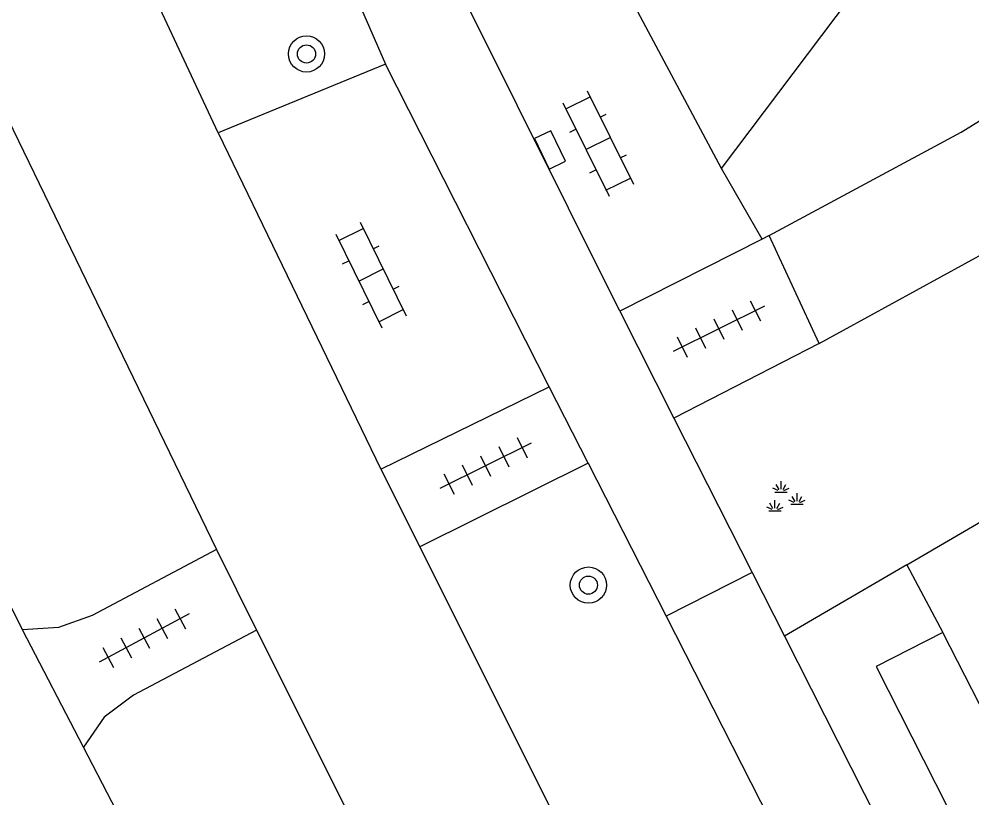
# Model space of a CAD drawing. Extents: x 134297 to 137000, y 403500 to 406000.
# Drawn here: x 135929.75 to 135950.77, y 405117.09 to 405134.28 of the extents above; entities that cross this region are included whole.
import ezdxf

# ---------------------------------------------------------------- set-up
doc = ezdxf.new("R2010")
doc.units = 0
for name, color, linetype in [('gg-knt-verharding', 7, 'Continuous'), ('gg-kntw-bovenkant insteek waterloop', 7, 'Continuous'), ('gt-grn-groengrens', 7, 'Continuous'), ('gt-grn-weggrens', 7, 'Continuous'), ('gt-symb-boom', 7, 'Continuous'), ('gt-symb-groenvak', 7, 'Continuous'), ('gt-symb-klinker verharding', 7, 'Continuous'), ('gt-symb-kolk', 7, 'Continuous'), ('gt-symb-tegel verharding', 7, 'Continuous')]:
    doc.layers.add(name, color=color, linetype=linetype)

# ---------------------------------------------------------------- blocks, each defined once
blk = doc.blocks.new('gt0-BOOM')
at = {"layer": 'gt-symb-boom'}
for radius in [0.4, 0.2]:
    blk.add_circle((0, 0), radius, dxfattribs=at)
blk = doc.blocks.new('gt0-KL1')
at = {"layer": 'gt-symb-klinker verharding'}
for p, q in [((-0.5, 0.3), (-0.5, 0.45)), ((0.5, 0.3), (0.5, 0.45)), ((-1.15, 0.3), (1.15, 0.3)), ((-1, -0.3), (-1, 0.3)), ((0, -0.3), (0, 0.3)), ((1, -0.3), (1, 0.3)), ((-1.15, -0.3), (1.15, -0.3)), ((-0.5, -0.45), (-0.5, -0.3)), ((0.5, -0.45), (0.5, -0.3))]:
    blk.add_line(p, q, dxfattribs=at)
blk = doc.blocks.new('gt0-TEG1')
at = {"layer": 'gt-symb-tegel verharding'}
for p, q in [((-0.9, -0.25), (-0.9, 0.25)), ((-0.45, -0.25), (-0.45, 0.25)), ((0, -0.25), (0, 0.25)), ((0.45, -0.25), (0.45, 0.25)), ((0.9, -0.25), (0.9, 0.25)), ((-1.125, 0), (1.125, 0))]:
    blk.add_line(p, q, dxfattribs=at)
blk = doc.blocks.new('gt0-GRVAK')
at = {"layer": 'gt-symb-groenvak'}
for p, q in [((-0.11, 0.189), (-0.228, 0.24)), ((-0.091, 0.211), (-0.156, 0.322)), ((-0.047, 0.214), (-0.047, 0.393)), ((-0.004, 0.211), (0.061, 0.322)), ((0.015, 0.189), (0.133, 0.24)), ((-0.182, 0.153), (0.088, 0.153)), ((0.262, -0.052), (0.197, 0.059)), ((0.305, -0.049), (0.305, 0.13)), ((0.349, -0.052), (0.414, 0.059)), ((-0.245, -0.228), (-0.363, -0.177)), ((-0.226, -0.206), (-0.291, -0.095)), ((-0.183, -0.203), (-0.183, -0.024)), ((-0.139, -0.206), (-0.074, -0.095)), ((-0.12, -0.228), (-0.002, -0.177)), ((0.243, -0.074), (0.125, -0.023)), ((0.17, -0.11), (0.441, -0.11)), ((0.368, -0.074), (0.486, -0.023)), ((-0.318, -0.264), (-0.047, -0.264))]:
    blk.add_line(p, q, dxfattribs=at)
blk = doc.blocks.new('gt0-KOLK')
at = {"layer": 'gt-symb-kolk'}
blk.add_lwpolyline([(0, 0), (0.375, 0), (0.375, 0.4), (-0.375, 0.4), (-0.375, 0), (0, 0)], dxfattribs=at)

msp = doc.modelspace()

# ---------------------------------------------------------------- linework, layer by layer
at = {"layer": 'gg-knt-verharding'}
for p, q in [((135922.054, 405147.464), (135934.105, 405122.568)), ((135945.244, 405130.979), (135952.385, 405140.459)), ((135943.001, 405127.829), (135939.604, 405134.646)), ((135937.837, 405133.28), (135934.147, 405131.766)), ((135941.444, 405126.157), (135937.837, 405133.28)), ((135934.147, 405131.766), (135937.731, 405124.345)), ((135946.137, 405129.419), (135945.244, 405130.979)), ((135946.137, 405129.419), (135943.001, 405127.829)), ((135946.296, 405129.499), (135946.137, 405129.419)), ((135947.395, 405127.114), (135946.296, 405129.499)), ((135943.001, 405127.829), (135944.196, 405125.468)), ((135947.395, 405127.114), (135944.196, 405125.468)), ((135937.731, 405124.345), (135941.444, 405126.157)), ((135942.301, 405124.476), (135941.444, 405126.157)), ((135944.196, 405125.468), (135945.921, 405122.062)), ((135942.301, 405124.476), (135938.588, 405122.629)), ((135942.301, 405124.476), (135944.022, 405121.101)), ((135937.731, 405124.345), (135938.588, 405122.629)), ((135934.105, 405122.568), (135934.991, 405120.791)), ((135945.921, 405122.062), (135946.633, 405120.656)), ((135944.022, 405121.101), (135962.229, 405085.389)), ((135931.172, 405118.207), (135929.83, 405120.797)), ((135934.991, 405120.791), (135942.039, 405106.716)), ((135946.633, 405120.656), (135963.901, 405086.554))]:
    msp.add_line(p, q, dxfattribs=at)
for points in [[(135946.296, 405129.499), (135950.531, 405131.777), (136000, 405162.378), (136048.026, 405192.025)], [(135947.395, 405127.114), (135951.69, 405129.466), (136041.254, 405184.858), (136050.31, 405190.066)], [(135927.436, 405159.304), (135929.757, 405152.989), (135934.097, 405141.852), (135937.837, 405133.28)], [(135934.147, 405131.766), (135925.03, 405151.252), (135922.519, 405157.363)], [(135917.684, 405145.528), (135922.485, 405135.264), (135929.83, 405120.797)], [(135934.105, 405122.568), (135931.368, 405121.116), (135930.622, 405120.847), (135929.83, 405120.797)], [(135938.588, 405122.629), (135944.71, 405110.371), (135958.731, 405083.222), (135959.236, 405082.196)], [(135934.991, 405120.791), (135932.278, 405119.357), (135931.632, 405118.871), (135931.172, 405118.207)], [(135938.051, 405104.718), (135936.799, 405107.351), (135931.172, 405118.207)]]:
    msp.add_lwpolyline(points, dxfattribs=at)
at = {"layer": 'gg-kntw-bovenkant insteek waterloop'}
msp.add_line((135951.297, 405118.436), (135950.123, 405120.741), dxfattribs=at)
msp.add_lwpolyline([(135950.123, 405120.741), (135948.653, 405119.987), (135966.925, 405083.935), (135968.422, 405084.801)], dxfattribs=at)
at = {"layer": 'gt-grn-groengrens'}
for q in [(135946.633, 405120.656), (135950.123, 405120.741)]:
    msp.add_line((135949.333, 405122.229), q, dxfattribs=at)
msp.add_lwpolyline([(135949.333, 405122.229), (136000, 405151.846), (136020.018, 405163.469)], dxfattribs=at)
at = {"layer": 'gt-grn-weggrens'}
for p, q in [((135945.244, 405130.979), (135942.531, 405136.057)), ((135945.921, 405122.062), (135944.022, 405121.101))]:
    msp.add_line(p, q, dxfattribs=at)

# ---------------------------------------------------------------- block references
at = {"layer": 'gt-symb-boom'}
for p in [(135936.092, 405133.505), (135942.309, 405121.784)]:
    msp.add_blockref('gt0-BOOM', p, dxfattribs=at)
at = {"layer": 'gt-symb-groenvak'}
msp.add_blockref('gt0-GRVAK', (135946.604, 405123.684), dxfattribs=at)
at = {"layer": 'gt-symb-klinker verharding'}
for p, rotation in [((135942.522, 405131.531), -63.69130406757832), ((135937.514, 405128.627), -63.691304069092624)]:
    msp.add_blockref('gt0-KL1', p, dxfattribs=dict(at, rotation=rotation))
at = {"layer": 'gt-symb-kolk', "rotation": -64.07581448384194}
msp.add_blockref('gt0-KOLK', (135941.282, 405131.299), dxfattribs=at)
at = {"layer": 'gt-symb-tegel verharding'}
for p, rotation in [((135945.183, 405127.438), -153.69130406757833), ((135940.041, 405124.416), -153.69130406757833), ((135932.512, 405120.615), -151.69147952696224)]:
    msp.add_blockref('gt0-TEG1', p, dxfattribs=dict(at, rotation=rotation))

doc.saveas('drawing.dxf')
